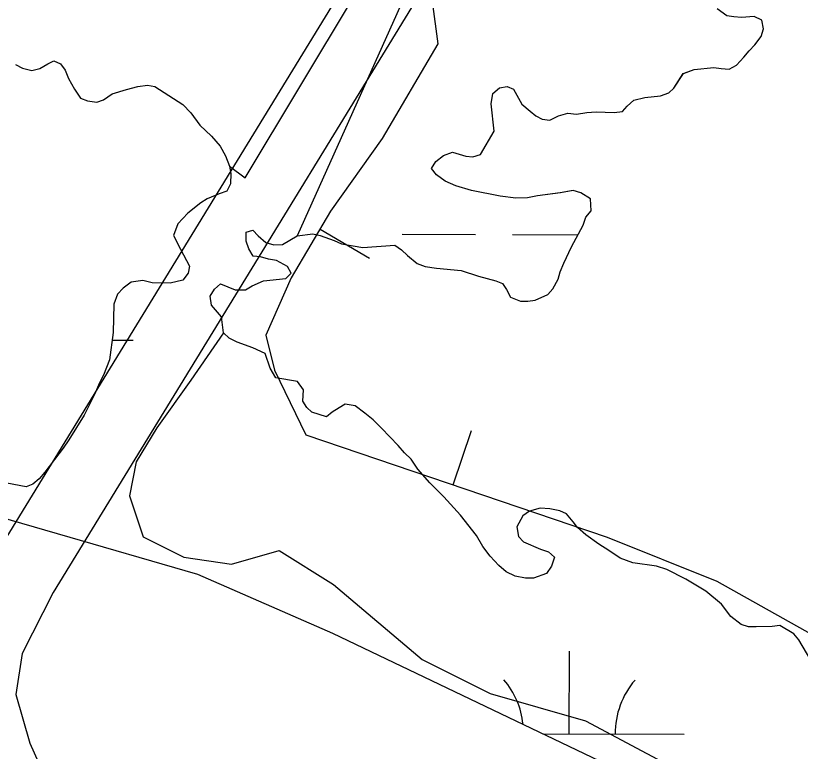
# Model space of a CAD drawing. Extents: x 3161514 to 3199414, y 831166 to 856601.
# Drawn here: x 3195788.8 to 3196130.5, y 846077.1 to 846397.2 of the extents above; entities that cross this region are included whole.
import ezdxf

# ---------------------------------------------------------------- set-up
doc = ezdxf.new("R2010")
doc.units = 0
for name, color, linetype in [('V-BORW-LINE', 7, 'Continuous'), ('V-ROAD-CNTR', 7, 'Continuous'), ('V-SITE-VEGE', 7, 'Continuous'), ('V-TOPO-SHOR', 7, 'Continuous'), ('V-WETL-SWMP', 7, 'Continuous')]:
    doc.layers.add(name, color=color, linetype=linetype)

msp = doc.modelspace()

# ---------------------------------------------------------------- linework, layer by layer
at = {"layer": 'V-BORW-LINE'}
for p, q in [((3195921.36, 846304.33), (3195942.87, 846291.59)), ((3195979.27, 846193.04), (3195987.3, 846216.72))]:
    msp.add_line(p, q, dxfattribs=at)
msp.add_lwpolyline([(3196194.12, 846627.13), (3196126.67, 846566.05), (3196065.49, 846500.91), (3195965.75, 846436.02), (3195972.57, 846384.9), (3195948.43, 846343.65), (3195925.97, 846312.11), (3195908.79, 846283.11), (3195897.79, 846258.08), (3195901.49, 846242.84), (3195915.13, 846214.79), (3196046.4, 846170.28), (3196094.2, 846151.15), (3196203.1, 846090.03)], dxfattribs=at)
at = {"layer": 'V-ROAD-CNTR'}
for points in [[(3197126.53, 847991.05), (3196988.97, 847792.65), (3196540.38, 847094.16), (3196380.66, 846825.58), (3196356.97, 846813.13), (3196294.8, 846788.93), (3196258.63, 846778.49), (3196237.3, 846769.12), (3196165.04, 846722.03), (3196049.74, 846591.77), (3196002.91, 846526.37), (3195778.89, 846160.78), (3195762.8, 846128.93), (3195758.23, 846099.92), (3195766.79, 846070.28), (3195806.39, 845981.96)], [(3197126.41, 847938.22), (3197013.93, 847775.99), (3196565.9, 847078.38), (3196402.12, 846802.97), (3196369.43, 846785.79), (3196304.42, 846760.49), (3196268.87, 846750.22), (3196251.62, 846742.64), (3196184.81, 846699.11), (3196073.23, 846573.05), (3196027.93, 846509.78), (3195805.11, 846146.15), (3195791.7, 846119.6), (3195788.9, 846101.84), (3195795.03, 846080.63), (3195849.25, 845959.68)]]:
    msp.add_lwpolyline(points, dxfattribs=at)
at = {"layer": 'V-SITE-VEGE'}
for p, q in [((3195960.14, 846409.89), (3195911.45, 846301.35)), ((3196101.56, 846396.66), (3196098.48, 846397.15)), ((3196104.84, 846396.38), (3196101.56, 846396.66)), ((3196110.42, 846396.87), (3196104.84, 846396.38)), ((3196113.67, 846395.14), (3196110.42, 846396.87)), ((3196114.4, 846391.42), (3196113.67, 846395.14)), ((3196113.5, 846388.14), (3196114.4, 846391.42)), ((3196110.74, 846384.5), (3196113.5, 846388.14)), ((3196108.2, 846381.88), (3196110.74, 846384.5)), ((3196102.7, 846375.63), (3196105.87, 846379.06)), ((3196105.87, 846379.06), (3196108.2, 846381.88)), ((3196099.56, 846373.85), (3196102.7, 846375.63)), ((3196075.48, 846365.58), (3196079.54, 846372.07)), ((3196079.54, 846372.07), (3196084.32, 846373.81)), ((3196084.32, 846373.81), (3196092.79, 846374.64)), ((3196092.79, 846374.64), (3196096.07, 846374.15)), ((3196096.07, 846374.15), (3196099.56, 846373.85)), ((3195996.55, 846363.36), (3195999.49, 846365.76)), ((3195999.49, 846365.76), (3196002.8, 846366.3)), ((3196002.8, 846366.3), (3196005.65, 846365.2)), ((3196005.65, 846365.2), (3196009.21, 846358.73)), ((3196073.16, 846363.58), (3196075.48, 846365.58)), ((3195995.82, 846358.84), (3195996.55, 846363.36)), ((3196062.82, 846361.56), (3196069.63, 846362.22)), ((3196069.63, 846362.22), (3196073.16, 846363.58)), ((3195997.18, 846346.87), (3195995.82, 846358.84)), ((3196009.21, 846358.73), (3196012.84, 846355.55)), ((3196055.11, 846357.83), (3196058.05, 846360.44)), ((3196058.05, 846360.44), (3196062.82, 846361.56)), ((3196012.84, 846355.55), (3196015.26, 846353.64)), ((3196032.99, 846354.24), (3196037.54, 846354.96)), ((3196037.54, 846354.96), (3196041.66, 846355.27)), ((3196041.66, 846355.27), (3196049.48, 846355.08)), ((3196049.48, 846355.08), (3196052.99, 846355.41)), ((3196052.99, 846355.41), (3196055.11, 846357.83)), ((3196015.26, 846353.64), (3196018.11, 846352.13)), ((3196018.11, 846352.13), (3196021.39, 846351.64)), ((3196021.39, 846351.64), (3196025.15, 846353.61)), ((3196025.15, 846353.61), (3196029.29, 846354.74)), ((3196029.29, 846354.74), (3196032.99, 846354.24)), ((3195991.17, 846336.72), (3195997.18, 846346.87)), ((3195975.1, 846336.28), (3195979.05, 846337.83)), ((3195979.05, 846337.83), (3195984.77, 846336.05)), ((3195971.74, 846333.68), (3195975.1, 846336.28)), ((3195984.77, 846336.05), (3195987.85, 846335.77)), ((3195987.85, 846335.77), (3195991.17, 846336.72)), ((3195969.81, 846330.64), (3195971.74, 846333.68)), ((3195972.01, 846327.91), (3195969.81, 846330.64)), ((3195975.86, 846325.14), (3195972.01, 846327.91)), ((3195980.55, 846323.17), (3195975.86, 846325.14)), ((3195987.29, 846321.16), (3195980.55, 846323.17)), ((3195999.8, 846318.59), (3195987.29, 846321.16)), ((3196031.57, 846321.12), (3196025.99, 846320.02)), ((3196034.84, 846320.01), (3196031.57, 846321.12)), ((3196006.58, 846317.81), (3195999.8, 846318.59)), ((3196011.72, 846317.89), (3196006.58, 846317.81)), ((3196016.07, 846318.82), (3196011.72, 846317.89)), ((3196025.99, 846320.02), (3196016.07, 846318.82)), ((3196039.1, 846317.44), (3196034.84, 846320.01)), ((3196039.39, 846312.29), (3196039.1, 846317.44)), ((3196037.06, 846309.46), (3196039.39, 846312.29)), ((3196035.95, 846305.98), (3196037.06, 846309.46)), ((3196030.78, 846296.64), (3196035.95, 846305.98)), ((3195911.45, 846301.35), (3195918.26, 846302.22)), ((3195918.26, 846302.22), (3195921.33, 846301.53)), ((3195921.33, 846301.53), (3195927.46, 846299.33)), ((3195927.46, 846299.33), (3195930.72, 846297.81)), ((3195930.72, 846297.81), (3195939.95, 846296.35)), ((3195939.95, 846296.35), (3195953.98, 846297.25)), ((3195953.98, 846297.25), (3195956.81, 846295.32)), ((3195956.81, 846295.32), (3195959.43, 846292.79)), ((3196027.52, 846289.51), (3196030.78, 846296.64)), ((3195959.43, 846292.79), (3195963.67, 846289.39)), ((3195963.67, 846289.39), (3195967.14, 846288.07)), ((3195967.14, 846288.07), (3195972.07, 846287.34)), ((3195972.07, 846287.34), (3195982.75, 846286.26)), ((3196025.98, 846285.63), (3196027.52, 846289.51)), ((3195982.75, 846286.26), (3195990.31, 846283.81)), ((3195990.31, 846283.81), (3195997.88, 846281.77)), ((3196025.08, 846282.56), (3196025.98, 846285.63)), ((3195997.88, 846281.77), (3196000.74, 846280.68)), ((3196000.74, 846280.68), (3196002.53, 846277.96)), ((3196022.71, 846278.29), (3196025.08, 846282.56)), ((3196002.53, 846277.96), (3196004.3, 846274.62)), ((3196020.6, 846275.87), (3196022.71, 846278.29)), ((3196004.3, 846274.62), (3196008.58, 846272.87)), ((3196008.58, 846272.87), (3196011.88, 846272.99)), ((3196011.88, 846272.99), (3196014.98, 846273.33)), ((3196014.98, 846273.33), (3196020.6, 846275.87)), ((3195879.33, 846259.09), (3195865.02, 846238.58)), ((3195881.75, 846256.77), (3195879.33, 846259.09)), ((3195885.21, 846255.04), (3195881.75, 846256.77)), ((3195892.15, 846252.6), (3195885.21, 846255.04)), ((3195897.45, 846250.21), (3195892.15, 846252.6)), ((3195899.56, 846243.78), (3195897.45, 846250.21)), ((3195902.13, 846239.59), (3195899.56, 846243.78)), ((3195911.56, 846237.93), (3195902.13, 846239.59)), ((3195865.02, 846238.58), (3195850.21, 846217.82)), ((3195914.16, 846234.36), (3195911.56, 846237.93)), ((3195913.83, 846229.43), (3195914.16, 846234.36)), ((3195915.62, 846226.71), (3195913.83, 846229.43)), ((3195917.84, 846224.59), (3195915.62, 846226.71)), ((3195929.62, 846226.58), (3195926.69, 846224.59)), ((3195932.34, 846228.16), (3195929.62, 846226.58)), ((3195936.65, 846227.44), (3195932.34, 846228.16)), ((3195940.89, 846224.25), (3195936.65, 846227.44)), ((3195924.17, 846222.59), (3195917.84, 846224.59)), ((3195926.69, 846224.59), (3195924.17, 846222.59)), ((3195944.53, 846221.28), (3195940.89, 846224.25)), ((3195948.15, 846217.69), (3195944.53, 846221.28)), ((3195850.21, 846217.82), (3195841.32, 846203)), ((3195955.38, 846210.1), (3195948.15, 846217.69)), ((3195958.19, 846206.94), (3195955.38, 846210.1)), ((3195961, 846204.2), (3195958.19, 846206.94)), ((3195841.32, 846203), (3195838.35, 846188.17)), ((3195963.99, 846199.8), (3195961, 846204.2)), ((3195969.2, 846193.91), (3195963.99, 846199.8)), ((3195975.23, 846187.79), (3195969.2, 846193.91)), ((3195838.35, 846188.17), (3195844.28, 846170.39)), ((3195982.45, 846179.79), (3195975.23, 846187.79)), ((3196012.56, 846181.54), (3196009.63, 846179.55)), ((3196017.13, 846182.87), (3196012.56, 846181.54)), ((3196021.44, 846182.56), (3196017.13, 846182.87)), ((3196025.75, 846181.63), (3196021.44, 846182.56)), ((3196028.6, 846180.33), (3196025.75, 846181.63)), ((3195989.45, 846170.98), (3195982.45, 846179.79)), ((3196009.63, 846179.55), (3196007.04, 846174.67)), ((3196031.61, 846176.96), (3196028.6, 846180.33)), ((3196007.04, 846174.67), (3196007.77, 846170.54)), ((3196033.4, 846174.45), (3196031.61, 846176.96)), ((3196037.03, 846171.27), (3196033.4, 846174.45)), ((3195844.28, 846170.39), (3195862.06, 846161.49)), ((3195992.22, 846166.17), (3195989.45, 846170.98)), ((3196007.77, 846170.54), (3196009.98, 846168.22)), ((3196042.7, 846167.23), (3196037.03, 846171.27)), ((3196009.98, 846168.22), (3196017.31, 846164.95)), ((3196047.16, 846164.44), (3196042.7, 846167.23)), ((3195882.81, 846158.53), (3195903.55, 846164.46)), ((3195903.55, 846164.46), (3195927.26, 846149.63)), ((3195995.41, 846161.98), (3195992.22, 846166.17)), ((3196017.31, 846164.95), (3196020.79, 846163.84)), ((3196020.79, 846163.84), (3196023.41, 846161.51)), ((3196052.02, 846161.03), (3196047.16, 846164.44)), ((3195862.06, 846161.49), (3195882.81, 846158.53)), ((3195999.23, 846157.97), (3195995.41, 846161.98)), ((3196023.41, 846161.51), (3196022.08, 846157.63)), ((3196057.54, 846159.04), (3196052.02, 846161.03)), ((3196002.46, 846155.22), (3195999.23, 846157.97)), ((3196022.08, 846157.63), (3196019.94, 846154.38)), ((3196067.79, 846157.56), (3196057.54, 846159.04)), ((3196072.29, 846156.22), (3196067.79, 846157.56)), ((3196006.32, 846153.27), (3196002.46, 846155.22)), ((3196010.83, 846152.34), (3196006.32, 846153.27)), ((3196019.94, 846154.38), (3196014.33, 846152.46)), ((3196080.64, 846151.89), (3196072.29, 846156.22)), ((3196014.33, 846152.46), (3196010.83, 846152.34)), ((3196089.37, 846146.74), (3196080.64, 846151.89)), ((3195927.26, 846149.63), (3195965.78, 846117.02)), ((3196096.23, 846141.02), (3196089.37, 846146.74)), ((3196100.22, 846135.77), (3196096.23, 846141.02)), ((3196104.67, 846132.17), (3196100.22, 846135.77)), ((3196107.94, 846131.26), (3196104.67, 846132.17)), ((3196111.23, 846131.18), (3196107.94, 846131.26)), ((3196118.24, 846131.43), (3196111.23, 846131.18)), ((3196121.54, 846131.76), (3196118.24, 846131.43)), ((3196127.63, 846128.11), (3196121.54, 846131.76)), ((3196129.84, 846125.59), (3196127.63, 846128.11)), ((3196136.96, 846113.47), (3196129.84, 846125.59)), ((3195965.78, 846117.02), (3195995.42, 846102.19)), ((3195995.42, 846102.19), (3196036.91, 846090.33)), ((3196036.91, 846090.33), (3196087.29, 846063.65))]:
    msp.add_line(p, q, dxfattribs=at)
msp.add_lwpolyline([(3195788.73, 846375.89), (3195791.78, 846374.38), (3195795.88, 846373.25), (3195799.4, 846374.19), (3195802.74, 846376.17), (3195805.45, 846377.55), (3195808.3, 846376.24), (3195810.3, 846373.52), (3195811.85, 846369.77), (3195814.42, 846365.18), (3195817.01, 846361.21), (3195820.07, 846360.1), (3195824.17, 846359.59), (3195827.08, 846360.55), (3195830.85, 846363.14), (3195837.07, 846365.05), (3195842.05, 846366.37), (3195846.18, 846366.89), (3195849.46, 846366.4), (3195861.63, 846358.48), (3195865.04, 846354.9), (3195869.03, 846349.45), (3195874.06, 846344.8), (3195877.87, 846340.38), (3195880.24, 846336.21), (3195881.98, 846331.64), (3195888.76, 846326.57), (3195912.55, 846366.25), (3195936.34, 846405.93)], dxfattribs=at)
at = {"layer": 'V-TOPO-SHOR'}
for points in [[(3195889.24, 846302.92), (3195892.15, 846303.88), (3195894.35, 846301.36), (3195897.78, 846298.39), (3195901.26, 846297.48), (3195904.97, 846297.6), (3195911.45, 846301.36), (3195918.26, 846302.22), (3195921.33, 846301.53), (3195927.46, 846299.33), (3195930.72, 846297.81), (3195939.95, 846296.35), (3195953.98, 846297.25), (3195956.81, 846295.32), (3195959.43, 846292.79), (3195963.67, 846289.39), (3195967.14, 846288.07), (3195972.07, 846287.34), (3195982.75, 846286.26), (3195990.31, 846283.81), (3195997.88, 846281.77), (3196000.74, 846280.68), (3196002.53, 846277.96), (3196004.3, 846274.62), (3196008.58, 846272.87), (3196011.88, 846272.99), (3196014.98, 846273.33), (3196020.6, 846275.87), (3196022.71, 846278.29), (3196025.08, 846282.56), (3196025.98, 846285.63), (3196027.52, 846289.51), (3196030.78, 846296.64), (3196035.95, 846305.98), (3196037.06, 846309.46), (3196039.39, 846312.29), (3196039.1, 846317.44), (3196034.84, 846320.01), (3196031.57, 846321.12), (3196025.99, 846320.02), (3196016.07, 846318.82), (3196011.72, 846317.89), (3196006.57, 846317.81), (3195999.8, 846318.59), (3195987.29, 846321.16), (3195980.55, 846323.17), (3195975.86, 846325.14), (3195972.01, 846327.91), (3195969.81, 846330.64), (3195971.74, 846333.68), (3195975.1, 846336.28), (3195979.05, 846337.83), (3195984.77, 846336.05), (3195987.85, 846335.77), (3195991.17, 846336.72), (3195997.18, 846346.87), (3195995.82, 846358.84), (3195996.55, 846363.36), (3195999.49, 846365.76), (3196002.8, 846366.3), (3196005.65, 846365.2), (3196009.21, 846358.73), (3196012.84, 846355.55), (3196015.26, 846353.64), (3196018.11, 846352.13), (3196021.39, 846351.64), (3196025.15, 846353.61), (3196029.29, 846354.74), (3196032.99, 846354.24), (3196037.54, 846354.96), (3196041.66, 846355.27), (3196049.48, 846355.08), (3196052.99, 846355.41), (3196055.11, 846357.83), (3196058.05, 846360.44), (3196062.82, 846361.56), (3196069.63, 846362.22), (3196073.16, 846363.58), (3196075.48, 846365.58), (3196079.54, 846372.07), (3196084.32, 846373.81), (3196092.79, 846374.64), (3196096.07, 846374.15), (3196099.56, 846373.85), (3196102.7, 846375.63), (3196105.87, 846379.06), (3196108.2, 846381.88), (3196110.74, 846384.5), (3196113.5, 846388.14), (3196114.4, 846391.41), (3196113.67, 846395.14), (3196110.42, 846396.87), (3196104.84, 846396.38)], [(3196104.84, 846396.38), (3196101.56, 846396.66), (3196098.48, 846397.15)], [(3195788.73, 846375.89), (3195791.78, 846374.38), (3195795.88, 846373.25), (3195799.4, 846374.19), (3195802.74, 846376.17), (3195805.45, 846377.55), (3195808.3, 846376.24), (3195810.3, 846373.52), (3195811.85, 846369.77), (3195814.42, 846365.18), (3195817, 846361.21), (3195820.07, 846360.1), (3195824.17, 846359.59), (3195827.08, 846360.55), (3195830.85, 846363.14), (3195837.07, 846365.05), (3195842.05, 846366.37), (3195846.18, 846366.89), (3195849.46, 846366.4), (3195861.63, 846358.48), (3195865.04, 846354.9), (3195869.03, 846349.45), (3195874.06, 846344.8), (3195877.87, 846340.38), (3195880.24, 846336.21), (3195881.98, 846331.64), (3195882.53, 846328.53), (3195882.42, 846324), (3195880.7, 846320.75), (3195877.37, 846319.59), (3195872.17, 846317.46), (3195869.45, 846315.67), (3195863.79, 846311.27), (3195859.35, 846306.64), (3195857.58, 846301.54), (3195860.52, 846295.49), (3195864.47, 846288.19), (3195863.98, 846285.11), (3195861.64, 846282.08), (3195856.05, 846280.78), (3195848.23, 846280.96), (3195844.13, 846281.89), (3195839.17, 846281.18), (3195835.61, 846278.59), (3195833.08, 846275.97), (3195831.53, 846271.68), (3195831.23, 846259.33), (3195829.71, 846247.43), (3195827.08, 846240.7), (3195825.35, 846237.44), (3195823.17, 846232.35), (3195818.63, 846223.39), (3195811.99, 846212.64), (3195809.43, 846208.99), (3195801.56, 846198.47), (3195799.02, 846195.65), (3195796.28, 846193.24), (3195793.37, 846192.08), (3195784.96, 846193.72)], [(3196136.96, 846113.47), (3196129.84, 846125.59), (3196127.63, 846128.11), (3196121.54, 846131.76), (3196118.24, 846131.43), (3196111.23, 846131.18), (3196107.94, 846131.26), (3196104.67, 846132.17), (3196100.22, 846135.77), (3196096.23, 846141.02), (3196089.37, 846146.74), (3196080.64, 846151.89), (3196072.29, 846156.22), (3196067.8, 846157.56), (3196057.54, 846159.04), (3196052.02, 846161.03), (3196047.16, 846164.44), (3196042.7, 846167.22), (3196037.03, 846171.27), (3196033.4, 846174.45), (3196031.61, 846176.96), (3196028.6, 846180.33), (3196025.75, 846181.63), (3196021.44, 846182.56), (3196017.13, 846182.87), (3196012.56, 846181.54), (3196009.63, 846179.55), (3196007.04, 846174.67), (3196007.77, 846170.54), (3196009.98, 846168.22), (3196017.31, 846164.95), (3196020.79, 846163.84), (3196023.41, 846161.51), (3196022.08, 846157.63), (3196019.94, 846154.38), (3196014.33, 846152.46), (3196010.83, 846152.34), (3196006.32, 846153.27), (3196002.46, 846155.22), (3195999.23, 846157.97), (3195995.41, 846161.98), (3195992.22, 846166.17), (3195989.45, 846170.98), (3195982.45, 846179.79), (3195975.23, 846187.79), (3195969.2, 846193.91), (3195963.99, 846199.8), (3195961, 846204.2), (3195958.19, 846206.94), (3195955.38, 846210.1), (3195948.15, 846217.69), (3195944.53, 846221.28), (3195940.89, 846224.25), (3195936.65, 846227.44), (3195932.34, 846228.16), (3195929.62, 846226.58), (3195926.69, 846224.59), (3195924.17, 846222.59), (3195917.84, 846224.59), (3195915.62, 846226.71), (3195913.83, 846229.43), (3195914.16, 846234.36), (3195911.57, 846237.93), (3195902.13, 846239.59), (3195899.56, 846243.78), (3195897.45, 846250.21), (3195892.15, 846252.6), (3195885.21, 846255.04), (3195881.75, 846256.77), (3195879.33, 846259.09), (3195878.8, 846262.6), (3195878.47, 846266.11), (3195874.06, 846271.16), (3195873.54, 846275.09), (3195875.46, 846278.13), (3195878, 846280.54), (3195884.32, 846277.92), (3195888.84, 846277.81), (3195891.77, 846279.59), (3195896.76, 846281.73), (3195906.47, 846282.74), (3195908.79, 846285.15), (3195907.21, 846288.07), (3195902.33, 846290.66), (3195898.84, 846291.16), (3195895.37, 846292.27), (3195892.29, 846292.55), (3195890.3, 846295.69), (3195889.15, 846299.01), (3195889.24, 846302.92)]]:
    msp.add_lwpolyline(points, dxfattribs=at)
at = {"layer": 'V-WETL-SWMP'}
for p, q in [((3195957.09, 846302.06), (3195989.09, 846301.98)), ((3196005.09, 846301.93), (3196033.66, 846301.85)), ((3195830.81, 846255.98), (3195839.9, 846255.96)), ((3196029.9, 846084.62), (3196030, 846120.62)), ((3196018.36, 846084.65), (3196079.9, 846084.48))]:
    msp.add_line(p, q, dxfattribs=at)
for points in [[(3194207.97, 847061.05), (3194258.89, 847030.67), (3194425.13, 846910.27), (3194500.28, 846846.27), (3194617.73, 846768.67), (3194791.48, 846669.67), (3195054.54, 846541.9), (3195314.83, 846399.58), (3195460.17, 846315.44), (3195561.54, 846262.29), (3195640.01, 846219.21), (3195693.38, 846199.28), (3195745.63, 846189.48), (3195868.03, 846154.1), (3195926.7, 846128.4), (3196049.71, 846069.68), (3196155.3, 846030.81)], [(3196030.78, 846296.64), (3196035.95, 846305.98), (3196037.06, 846309.46), (3196039.39, 846312.29), (3196039.1, 846317.44), (3196034.84, 846320.01), (3196031.57, 846321.12), (3196025.98, 846320.02), (3196016.07, 846318.82), (3196011.72, 846317.89), (3196006.57, 846317.81), (3195999.8, 846318.59), (3195987.3, 846321.16), (3195980.55, 846323.17), (3195975.86, 846325.14), (3195972.01, 846327.91), (3195969.81, 846330.64), (3195971.74, 846333.68), (3195975.1, 846336.28), (3195979.05, 846337.83), (3195984.77, 846336.05), (3195987.85, 846335.77), (3195991.17, 846336.72), (3195997.18, 846346.87), (3195995.82, 846358.84), (3195996.55, 846363.36), (3195999.49, 846365.76), (3196002.8, 846366.3), (3196005.65, 846365.2), (3196009.21, 846358.73), (3196012.84, 846355.55), (3196015.26, 846353.64), (3196018.11, 846352.13), (3196021.39, 846351.64), (3196025.15, 846353.61), (3196029.29, 846354.74), (3196032.99, 846354.24), (3196037.53, 846354.96), (3196041.66, 846355.27), (3196049.48, 846355.08), (3196052.99, 846355.41), (3196055.11, 846357.83), (3196058.05, 846360.44), (3196062.82, 846361.56), (3196069.63, 846362.22), (3196073.16, 846363.58), (3196075.48, 846365.58), (3196079.55, 846372.07), (3196084.32, 846373.81), (3196092.79, 846374.64), (3196096.07, 846374.15), (3196099.56, 846373.85), (3196102.7, 846375.63), (3196105.87, 846379.06), (3196108.2, 846381.88), (3196110.74, 846384.5), (3196113.5, 846388.14), (3196114.4, 846391.42), (3196113.67, 846395.14), (3196110.42, 846396.86), (3196104.84, 846396.38), (3196101.56, 846396.67), (3196098.48, 846397.15), (3196094.23, 846400.14)], [(3195788.73, 846375.89), (3195791.78, 846374.38), (3195795.88, 846373.25), (3195799.4, 846374.19), (3195802.74, 846376.17), (3195805.45, 846377.55), (3195808.3, 846376.24), (3195810.3, 846373.52), (3195811.85, 846369.77), (3195814.42, 846365.18), (3195817, 846361.21), (3195820.06, 846360.1), (3195824.17, 846359.59), (3195827.08, 846360.55), (3195830.85, 846363.14), (3195837.07, 846365.05), (3195842.05, 846366.37), (3195846.18, 846366.89), (3195849.46, 846366.4), (3195861.63, 846358.48), (3195865.04, 846354.9), (3195869.03, 846349.45), (3195874.06, 846344.8), (3195877.87, 846340.38), (3195880.24, 846336.21), (3195881.99, 846331.64), (3195882.53, 846328.53), (3195882.42, 846324.01), (3195880.7, 846320.75), (3195877.37, 846319.59), (3195872.17, 846317.46), (3195869.45, 846315.67), (3195863.79, 846311.27), (3195859.35, 846306.64), (3195857.58, 846301.54), (3195860.52, 846295.49), (3195864.47, 846288.19), (3195863.98, 846285.11), (3195861.64, 846282.08), (3195856.05, 846280.77), (3195848.23, 846280.96), (3195844.13, 846281.88), (3195839.17, 846281.18), (3195835.61, 846278.59), (3195833.08, 846275.97), (3195831.53, 846271.68), (3195831.23, 846259.33), (3195829.71, 846247.43), (3195827.08, 846240.7), (3195825.35, 846237.44), (3195823.17, 846232.34), (3195818.63, 846223.39), (3195811.99, 846212.64), (3195809.43, 846208.99), (3195801.56, 846198.47), (3195799.02, 846195.65), (3195796.28, 846193.24), (3195793.37, 846192.08), (3195784.97, 846193.72)], [(3196028.6, 846180.33), (3196025.75, 846181.63), (3196021.44, 846182.56), (3196017.13, 846182.87), (3196012.56, 846181.54), (3196009.63, 846179.55), (3196007.04, 846174.67), (3196007.77, 846170.54), (3196009.98, 846168.22), (3196017.31, 846164.95), (3196020.79, 846163.84), (3196023.41, 846161.51), (3196022.08, 846157.63), (3196019.94, 846154.38), (3196014.33, 846152.46), (3196010.83, 846152.34), (3196006.32, 846153.27), (3196002.46, 846155.22), (3195999.23, 846157.97), (3195995.41, 846161.98), (3195992.22, 846166.17), (3195989.45, 846170.98), (3195982.45, 846179.79), (3195975.23, 846187.79), (3195969.2, 846193.91), (3195963.99, 846199.8), (3195961.01, 846204.2), (3195958.19, 846206.94), (3195955.38, 846210.1), (3195948.15, 846217.69), (3195944.53, 846221.28), (3195940.89, 846224.25), (3195936.65, 846227.44), (3195932.34, 846228.16), (3195929.62, 846226.58), (3195926.69, 846224.59), (3195924.17, 846222.59), (3195917.84, 846224.59), (3195915.62, 846226.71), (3195913.83, 846229.43), (3195914.16, 846234.36), (3195911.57, 846237.93), (3195902.13, 846239.59), (3195899.56, 846243.78), (3195897.45, 846250.21), (3195892.15, 846252.6), (3195885.21, 846255.04), (3195881.75, 846256.77), (3195879.33, 846259.09), (3195878.8, 846262.6), (3195878.47, 846266.11), (3195874.06, 846271.16), (3195873.54, 846275.09), (3195875.46, 846278.13), (3195878, 846280.54), (3195884.32, 846277.92), (3195888.84, 846277.81), (3195891.77, 846279.59), (3195896.76, 846281.73), (3195906.47, 846282.74), (3195908.79, 846285.15), (3195907.21, 846288.07), (3195902.33, 846290.66), (3195898.84, 846291.16), (3195895.37, 846292.27), (3195892.29, 846292.55), (3195890.3, 846295.69), (3195889.15, 846299.01), (3195889.24, 846302.92), (3195892.15, 846303.88), (3195894.35, 846301.36), (3195897.78, 846298.39), (3195901.26, 846297.48), (3195904.97, 846297.6), (3195911.45, 846301.36), (3195918.26, 846302.22), (3195921.33, 846301.53), (3195927.46, 846299.33), (3195930.72, 846297.81), (3195939.95, 846296.35), (3195953.98, 846297.25), (3195956.81, 846295.32), (3195959.43, 846292.79), (3195963.67, 846289.39), (3195967.14, 846288.07), (3195972.07, 846287.34), (3195982.75, 846286.26), (3195990.31, 846283.81), (3195997.88, 846281.77), (3196000.74, 846280.68), (3196002.53, 846277.96), (3196004.3, 846274.62), (3196008.58, 846272.87), (3196011.88, 846272.99), (3196014.98, 846273.33), (3196020.6, 846275.87), (3196022.72, 846278.29), (3196025.08, 846282.56), (3196025.98, 846285.63), (3196027.52, 846289.51), (3196030.78, 846296.64)], [(3196136.96, 846113.47), (3196129.84, 846125.59), (3196127.63, 846128.11), (3196121.54, 846131.76), (3196118.24, 846131.43), (3196111.23, 846131.18), (3196107.94, 846131.26), (3196104.67, 846132.17), (3196100.22, 846135.77), (3196096.23, 846141.02), (3196089.37, 846146.74), (3196080.63, 846151.9), (3196072.29, 846156.21), (3196067.8, 846157.56), (3196057.54, 846159.04), (3196052.02, 846161.03), (3196047.16, 846164.44), (3196042.7, 846167.22), (3196037.03, 846171.27), (3196033.4, 846174.45), (3196031.61, 846176.96), (3196028.6, 846180.33)]]:
    msp.add_lwpolyline(points, dxfattribs=at)
for centre, start, end in [((3195974.66, 846085.25), 5.7449, 40.6135), ((3196085.14, 846084.94), 139.0699, 180.6135)]:
    msp.add_arc(centre, 35.25, start, end, dxfattribs=at)

doc.saveas('drawing.dxf')
